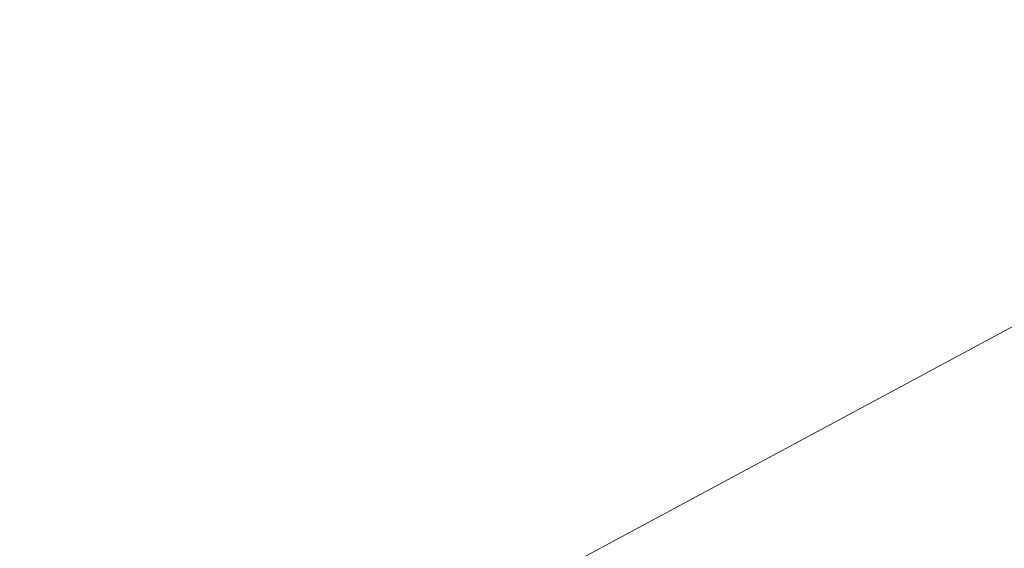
# Model space of a CAD drawing. Header units: metres. Extents: x 163628 to 167855, y 402678 to 405435.
# Tile 537 of 1056: x 165673.64 to 165675.64, y 404046 to 404047.07. Entities that reach past the tile are written whole.
import ezdxf

# ---------------------------------------------------------------- set-up
doc = ezdxf.new("R2010")
doc.units = ezdxf.units.M
for name, color, linetype, lineweight in [('X-CA190022.004-UO-BGT_Ondergrond$0$GE_314_WGDRijbaanLokaleweg_Vlak_GEM', 253, 'Continuous', 9), ('X-CA190022.004-UO-BGT_Ondergrond$0$GE_367_OWGBerm_groenvoorziening_grasenk_GEM', 253, 'Continuous', 9), ('X-CA190022.004-UO-BGT_Ondergrond$0$GE_504_WTDWaterloop_sloot_Vlak_GEM', 253, 'Continuous', 9), ('X-CA190022.004-UO-BGT_Ondergrond$0$GE_541_OWTOever_slootkant_Vlak_GEM', 253, 'Continuous', 9)]:
    doc.layers.add(name, color=color, linetype=linetype, lineweight=lineweight)

msp = doc.modelspace()

# ---------------------------------------------------------------- linework, layer by layer
at = {"layer": 'X-CA190022.004-UO-BGT_Ondergrond$0$GE_314_WGDRijbaanLokaleweg_Vlak_GEM', "extrusion": (0, 0, -1)}
msp.add_arc((-165627.9204, 404108.7246), 72.11, 211.384689, 240.300856, dxfattribs=at)
at = {"layer": 'X-CA190022.004-UO-BGT_Ondergrond$0$GE_367_OWGBerm_groenvoorziening_grasenk_GEM'}
msp.add_arc((165627.9204, 404108.7246), 72.11, 299.699144, 328.615311, dxfattribs=at)
at = {"layer": 'X-CA190022.004-UO-BGT_Ondergrond$0$GE_504_WTDWaterloop_sloot_Vlak_GEM', "flags": 128}
msp.add_lwpolyline([(165645.962, 404032.185), (165669.729, 404043.271), (165677.001, 404047.177), (165681.689, 404050.143), (165687.474, 404055.416), (165696.942, 404063.7), (165702.564, 404067.664), (165708.444, 404070.557), (165723.42, 404076.911), (165741.098, 404084.24)], dxfattribs=at)
at = {"layer": 'X-CA190022.004-UO-BGT_Ondergrond$0$GE_541_OWTOever_slootkant_Vlak_GEM', "flags": 128}
msp.add_lwpolyline([(165645.962, 404032.185), (165669.729, 404043.271), (165677.001, 404047.177), (165681.689, 404050.143), (165687.474, 404055.416), (165696.942, 404063.7), (165702.564, 404067.664), (165708.444, 404070.557), (165723.42, 404076.911), (165741.098, 404084.24)], dxfattribs=at)

doc.saveas('drawing.dxf')
